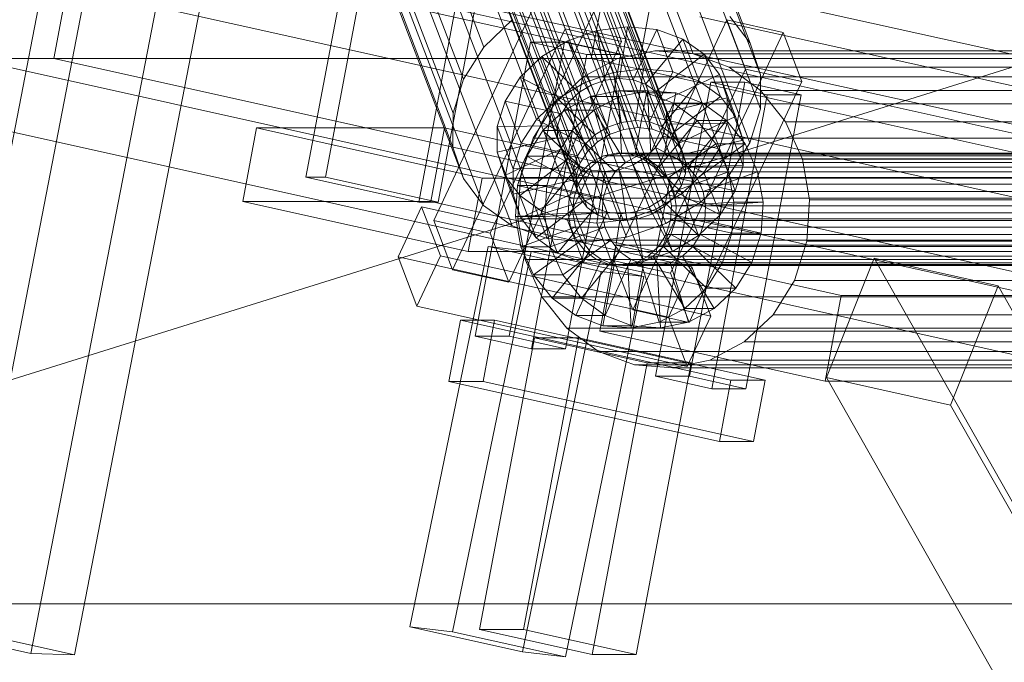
# Model space of a CAD drawing. Header units: millimetres. Extents: x -4738 to 65662, y -68080 to 6847.
# Tile 816 of 1056: x 18884 to 19042, y 2369 to 2472. Entities that reach past the tile are written whole.
import ezdxf

# ---------------------------------------------------------------- set-up
doc = ezdxf.new("R2010")
doc.units = ezdxf.units.MM
doc.layers.add('COTAS_P', color=1, linetype='Continuous', lineweight=0)
doc.layers.add('lateral_C10', color=7, linetype='Continuous', lineweight=0)
doc.dimstyles.new('R19_100', dxfattribs={"dimtxt": 250, "dimasz": 150, "dimexe": 150, "dimexo": 80, "dimgap": 100, "dimtad": 1, "dimtih": 1, "dimtoh": 1, "dimdsep": 46, "dimcen": 0.09, "dimadec": 0, "dimazin": 0, "dimtfac": 1, "dimtdec": 4, "dimtofl": 0, "dimtmove": 0, "dimatfit": 3, "dimfxl": 1, "dimtolj": 1, "dimtzin": 0, "dimarcsym": 0})

# ---------------------------------------------------------------- blocks, each defined once
blk = doc.blocks.new('DIM_R30_4')
at = {"layer": 'COTAS_P'}
for p, q in [((15248.37, 1279.09), (24311.82, 4109.09)), ((24311.82, 4109.09), (24155.23, 4107.34)), ((24311.82, 4109.09), (24182.05, 4021.43)), ((24580.07, 3250), (24311.82, 4109.09)), ((15248.37, 1279.09), (15378.14, 1366.76)), ((15248.37, 1279.09), (15404.97, 1280.85)), ((15516.62, 420), (15248.37, 1279.09))]:
    blk.add_line(p, q, dxfattribs=at)
blk.add_text('9495 P', height=250, rotation=17.3406, dxfattribs=at).set_placement((19750.29, 2789.55))

msp = doc.modelspace()

# ---------------------------------------------------------------- linework, layer by layer
at = {"layer": 'lateral_C10'}
for p, q in [((18355.713, 2606.401), (18991.941, 2466.078)), ((18406.51, 2606.401), (19042.738, 2466.078)), ((18978.663, 2453.194), (18922.539, 2599.904)), ((18980.881, 2453.968), (18924.756, 2600.678)), ((18983.175, 2454.254), (18927.051, 2600.964)), ((18985.39, 2454.033), (18929.266, 2600.743)), ((18987.375, 2453.32), (18931.25, 2600.03)), ((18976.673, 2451.985), (18920.549, 2598.695)), ((18988.993, 2452.163), (18932.869, 2598.874)), ((18975.047, 2450.423), (18918.923, 2597.134)), ((18990.136, 2450.642), (18934.011, 2597.352)), ((18917.771, 2595.326), (18973.895, 2448.616)), ((18990.724, 2448.86), (18934.6, 2595.57)), ((18958.493, 2467.123), (18910.11, 2593.597)), ((18973.296, 2446.685), (18917.172, 2593.396)), ((18990.719, 2446.938), (18934.595, 2593.648)), ((19001.077, 2467.74), (18952.694, 2594.215)), ((18990.12, 2445.007), (18933.996, 2591.717)), ((18973.291, 2444.763), (18917.166, 2591.474)), ((18906.859, 2588.496), (18955.242, 2462.021)), ((18973.879, 2442.981), (18917.755, 2589.691)), ((18988.968, 2443.199), (18932.844, 2589.91)), ((19002.738, 2462.71), (18954.355, 2589.184)), ((18975.022, 2441.459), (18918.897, 2588.17)), ((18976.64, 2440.303), (18920.516, 2587.013)), ((18985.352, 2440.429), (18929.228, 2587.14)), ((18987.342, 2441.638), (18931.217, 2588.348)), ((18978.625, 2439.59), (18922.501, 2586.3)), ((18980.84, 2439.369), (18924.715, 2586.079)), ((18983.134, 2439.655), (18927.01, 2586.366)), ((19002.723, 2457.286), (18954.34, 2583.76)), ((18953.551, 2456.573), (18905.168, 2583.047)), ((18953.536, 2451.149), (18905.153, 2577.623)), ((19001.032, 2451.837), (18952.649, 2578.312)), ((18389.028, 2573.589), (19074.403, 2421.226)), ((19187.72, 2421.226), (18502.345, 2573.589)), ((18906.448, 2572.699), (18867.934, 2374.199)), ((18997.781, 2446.736), (18949.398, 2573.21)), ((18874.92, 2373.949), (18913.434, 2572.45)), ((18955.197, 2446.118), (18906.814, 2572.593)), ((18514.52, 2569.579), (18983.461, 2465.331)), ((18885.97, 2370.189), (18924.484, 2568.69)), ((18892.956, 2369.939), (18931.47, 2568.44)), ((18958.422, 2441.825), (18910.039, 2568.299)), ((18993.191, 2442.329), (18944.808, 2568.803)), ((18962.99, 2438.561), (18914.607, 2565.035)), ((18987.576, 2438.917), (18939.193, 2565.392)), ((19072.558, 2411.429), (18387.183, 2563.792)), ((18500.5, 2563.792), (19185.875, 2411.429)), ((18968.59, 2436.548), (18920.207, 2563.023)), ((18974.841, 2435.925), (18926.458, 2562.399)), ((18981.317, 2436.733), (18932.934, 2563.207)), ((18946.626, 2534.504), (18930.017, 2446.331)), ((18933.143, 2446.331), (18949.752, 2534.504)), ((18991.941, 2466.078), (18966.137, 2533.531)), ((18948.053, 2442.321), (18964.662, 2530.494)), ((18967.788, 2530.494), (18951.179, 2442.321)), ((18901.123, 2526.072), (18889.681, 2465.331)), ((18975.646, 2465.331), (18987.088, 2526.072)), ((18989.92, 2499.62), (18983.461, 2465.331)), ((18968.497, 2477.908), (18950.457, 2439.393)), ((18971.508, 2470.039), (18968.497, 2477.908)), ((18959.471, 2437.388), (18977.511, 2475.903)), ((18977.511, 2475.903), (18980.522, 2468.034)), ((19398.983, 2382.425), (18993.04, 2471.958)), ((19001.077, 2467.74), (18997.852, 2472.034)), ((18963.082, 2471.53), (18958.493, 2467.123)), ((18976.618, 2469.788), (18981.462, 2470.393)), ((18997.342, 2471.493), (18979.301, 2432.978)), ((18981.462, 2470.393), (18980.165, 2462.123)), ((18984.043, 2463.647), (18981.462, 2470.393)), ((18981.462, 2470.393), (18986.138, 2469.926)), ((19000.352, 2463.623), (18997.342, 2471.493)), ((18997.342, 2471.493), (19006.356, 2469.488)), ((18953.467, 2431.523), (18971.508, 2470.039)), ((18980.522, 2468.034), (18971.508, 2470.039)), ((18971.936, 2468.154), (18976.618, 2469.788)), ((18976.618, 2469.788), (18977.87, 2461.837)), ((18979.199, 2463.043), (18976.618, 2469.788)), ((18986.138, 2469.926), (18982.38, 2461.902)), ((18988.719, 2463.181), (18986.138, 2469.926)), ((18986.138, 2469.926), (18990.327, 2468.421)), ((18988.315, 2430.973), (19006.356, 2469.488)), ((19006.356, 2469.488), (19009.366, 2461.619)), ((18958.493, 2467.123), (18955.242, 2462.021)), ((18965.917, 2467.936), (18957.059, 2420.911)), ((18980.522, 2468.034), (18962.481, 2429.519)), ((18962.53, 2420.911), (18971.388, 2467.936)), ((18971.388, 2467.936), (18965.917, 2467.936)), ((18965.917, 2467.936), (18974.935, 2465.932)), ((18967.736, 2465.602), (18971.936, 2468.154)), ((18980.406, 2465.932), (18971.388, 2467.936)), ((18971.936, 2468.154), (18975.653, 2461.063)), ((18974.517, 2461.409), (18971.936, 2468.154)), ((18990.327, 2468.421), (18984.364, 2461.189)), ((18992.908, 2461.676), (18990.327, 2468.421)), ((18990.327, 2468.421), (18993.745, 2465.979)), ((19002.738, 2462.71), (19001.077, 2467.74)), ((18964.303, 2462.306), (18967.736, 2465.602)), ((18966.078, 2418.906), (18974.935, 2465.932)), ((18967.736, 2465.602), (18973.663, 2459.854)), ((18970.316, 2458.857), (18967.736, 2465.602)), ((18980.406, 2465.932), (18971.548, 2418.906)), ((18974.935, 2465.932), (18980.406, 2465.932)), ((18979.86, 2465.29), (18985.853, 2466.548)), ((18985.853, 2466.548), (18991.941, 2466.078)), ((19087.447, 2466.548), (18985.853, 2466.548)), ((18993.745, 2465.979), (18985.983, 2460.033)), ((19042.738, 2466.078), (18991.941, 2466.078)), ((18991.941, 2466.078), (19397.884, 2376.545)), ((18991.941, 2466.078), (18997.71, 2463.912)), ((19093.536, 2466.078), (18991.941, 2466.078)), ((18996.325, 2459.234), (18993.745, 2465.979)), ((18993.745, 2465.979), (18996.157, 2462.768)), ((18983.461, 2465.331), (18881.866, 2465.331)), ((19070.043, 2425.235), (18889.681, 2465.331)), ((18889.681, 2465.331), (18975.646, 2465.331)), ((18974.371, 2462.39), (18979.86, 2465.29)), ((18975.646, 2465.331), (19156.008, 2425.235)), ((19081.455, 2465.29), (18979.86, 2465.29)), ((18979.199, 2463.043), (18974.517, 2461.409)), ((18984.043, 2463.647), (18979.199, 2463.043)), ((18980.451, 2455.092), (18979.199, 2463.043)), ((18982.312, 2425.108), (19000.352, 2463.623)), ((18982.745, 2455.378), (18984.043, 2463.647)), ((18988.719, 2463.181), (18984.043, 2463.647)), ((18984.96, 2455.157), (18988.719, 2463.181)), ((18996.157, 2462.768), (18987.125, 2458.511)), ((18992.908, 2461.676), (18988.719, 2463.181)), ((18998.737, 2456.022), (18996.157, 2462.768)), ((18996.157, 2462.768), (18997.399, 2459.005)), ((18997.71, 2463.912), (19002.766, 2460.198)), ((19099.304, 2463.912), (18997.71, 2463.912)), ((19009.366, 2461.619), (19000.352, 2463.623)), ((19002.723, 2457.286), (19002.738, 2462.71)), ((18955.242, 2462.021), (18953.551, 2456.573)), ((18961.871, 2458.49), (18964.303, 2462.306)), ((18964.303, 2462.306), (18972.036, 2458.293)), ((18966.883, 2455.561), (18964.303, 2462.306)), ((18969.76, 2458.045), (18974.371, 2462.39)), ((18974.517, 2461.409), (18970.316, 2458.857)), ((18975.653, 2461.063), (18973.663, 2459.854)), ((19075.966, 2462.39), (18974.371, 2462.39)), ((18978.233, 2454.318), (18974.517, 2461.409)), ((18977.87, 2461.837), (18975.653, 2461.063)), ((18975.653, 2461.063), (18978.233, 2454.318)), ((18980.165, 2462.123), (18977.87, 2461.837)), ((18977.87, 2461.837), (18980.451, 2455.092)), ((18980.165, 2462.123), (18982.745, 2455.378)), ((18982.38, 2461.902), (18980.165, 2462.123)), ((18982.38, 2461.902), (18984.96, 2455.157)), ((18984.364, 2461.189), (18982.38, 2461.902)), ((18984.364, 2461.189), (18986.945, 2454.444)), ((18985.983, 2460.033), (18984.364, 2461.189)), ((18994.775, 2461.521), (18985.917, 2414.495)), ((18986.945, 2454.444), (18992.908, 2461.676)), ((19009.366, 2461.619), (18991.325, 2423.103)), ((18991.388, 2414.495), (19000.246, 2461.521)), ((18996.325, 2459.234), (18992.908, 2461.676)), ((19000.246, 2461.521), (18994.775, 2461.521)), ((18994.775, 2461.521), (19003.793, 2459.516)), ((19009.264, 2459.516), (19000.246, 2461.521)), ((18973.663, 2459.854), (18972.036, 2458.293)), ((18973.663, 2459.854), (18976.243, 2453.109)), ((18975.471, 2459.218), (18979.954, 2460.159)), ((18979.954, 2460.159), (18980.505, 2450.177)), ((18984.643, 2460.159), (18979.954, 2460.159)), ((18979.954, 2460.159), (18984.508, 2459.807)), ((18984.643, 2460.159), (18980.16, 2459.218)), ((18984.508, 2459.807), (18982.663, 2450.01)), ((18989.197, 2459.807), (18984.508, 2459.807)), ((18984.508, 2459.807), (18988.823, 2458.187)), ((18985.194, 2450.177), (18984.643, 2460.159)), ((18989.197, 2459.807), (18984.643, 2460.159)), ((18985.983, 2460.033), (18988.563, 2453.287)), ((18987.125, 2458.511), (18985.983, 2460.033)), ((18987.352, 2450.01), (18989.197, 2459.807)), ((18993.512, 2458.187), (18989.197, 2459.807)), ((18994.935, 2412.491), (19003.793, 2459.516)), ((19009.264, 2459.516), (19000.406, 2412.491)), ((19002.766, 2460.198), (19006.765, 2455.188)), ((19104.361, 2460.198), (19002.766, 2460.198)), ((19003.793, 2459.516), (19009.264, 2459.516)), ((18960.606, 2454.414), (18961.871, 2458.49)), ((18970.885, 2456.485), (18961.871, 2458.49)), ((18961.871, 2458.49), (18964.451, 2451.745)), ((18966.341, 2452.552), (18969.76, 2458.045)), ((18970.316, 2458.857), (18966.883, 2455.561)), ((19071.355, 2458.045), (18969.76, 2458.045)), ((18976.243, 2453.109), (18970.316, 2458.857)), ((18972.036, 2458.293), (18970.885, 2456.485)), ((18971.365, 2457.049), (18975.471, 2459.218)), ((18972.036, 2458.293), (18974.617, 2451.547)), ((18975.471, 2459.218), (18978.382, 2449.731)), ((18980.16, 2459.218), (18975.471, 2459.218)), ((18980.16, 2459.218), (18976.054, 2457.049)), ((18983.071, 2449.731), (18980.16, 2459.218)), ((18988.823, 2458.187), (18984.707, 2449.243)), ((18987.125, 2458.511), (18989.706, 2451.766)), ((18987.714, 2456.729), (18987.125, 2458.511)), ((18997.399, 2459.005), (18987.714, 2456.729)), ((18988.563, 2453.287), (18996.325, 2459.234)), ((18993.512, 2458.187), (18988.823, 2458.187)), ((18988.823, 2458.187), (18992.605, 2455.409)), ((18989.396, 2449.243), (18993.512, 2458.187)), ((18997.294, 2455.409), (18993.512, 2458.187)), ((18998.737, 2456.022), (18996.325, 2459.234)), ((18997.399, 2459.005), (18997.388, 2454.947)), ((18999.98, 2452.26), (18997.399, 2459.005)), ((18953.551, 2456.573), (18953.536, 2451.149)), ((18967.916, 2453.799), (18971.365, 2457.049)), ((18970.885, 2456.485), (18970.285, 2454.555)), ((18973.465, 2449.74), (18970.885, 2456.485)), ((18971.365, 2457.049), (18976.437, 2448.704)), ((18976.054, 2457.049), (18971.365, 2457.049)), ((18976.054, 2457.049), (18972.605, 2453.799)), ((18981.126, 2448.704), (18976.054, 2457.049)), ((18987.709, 2454.807), (18987.714, 2456.729)), ((18987.714, 2456.729), (18990.294, 2449.984)), ((19001.032, 2451.837), (19002.723, 2457.286)), ((18960.606, 2454.414), (18970.285, 2454.555)), ((18966.883, 2455.561), (18964.451, 2451.745)), ((18974.617, 2451.547), (18966.883, 2455.561)), ((18970.285, 2454.555), (18970.28, 2452.633)), ((18970.285, 2454.555), (18972.866, 2447.809)), ((18978.233, 2454.318), (18980.451, 2455.092)), ((18980.451, 2455.092), (18982.745, 2455.378)), ((18982.745, 2455.378), (18984.96, 2455.157)), ((18984.96, 2455.157), (18986.945, 2454.444)), ((18992.605, 2455.409), (18986.498, 2447.927)), ((18987.11, 2452.877), (18987.709, 2454.807)), ((18997.388, 2454.947), (18987.709, 2454.807)), ((18987.709, 2454.807), (18990.289, 2448.062)), ((18989.706, 2451.766), (18998.737, 2456.022)), ((18991.187, 2447.927), (18997.294, 2455.409)), ((18997.294, 2455.409), (18992.605, 2455.409)), ((18992.605, 2455.409), (18995.597, 2451.662)), ((18997.388, 2454.947), (18996.123, 2450.872)), ((19000.286, 2451.662), (18997.294, 2455.409)), ((18999.968, 2448.202), (18997.388, 2454.947)), ((18999.98, 2452.26), (18998.737, 2456.022)), ((19006.765, 2455.188), (19009.434, 2449.225)), ((19108.36, 2455.188), (19006.765, 2455.188)), ((18922.106, 2454.214), (18919.892, 2442.458)), ((18952.194, 2454.214), (18922.106, 2454.214)), ((18922.106, 2454.214), (18958.179, 2446.195)), ((18949.979, 2442.458), (18952.194, 2454.214)), ((18988.266, 2446.195), (18952.194, 2454.214)), ((18960.595, 2450.357), (18960.606, 2454.414)), ((18963.186, 2447.669), (18960.606, 2454.414)), ((18965.359, 2449.69), (18967.916, 2453.799)), ((18967.916, 2453.799), (18974.803, 2447.164)), ((18972.605, 2453.799), (18967.916, 2453.799)), ((18972.605, 2453.799), (18970.048, 2449.69)), ((18979.492, 2447.164), (18972.605, 2453.799)), ((18974.617, 2451.547), (18976.243, 2453.109)), ((18976.243, 2453.109), (18978.233, 2454.318)), ((18978.663, 2453.194), (18976.673, 2451.985)), ((18980.881, 2453.968), (18978.663, 2453.194)), ((18983.175, 2454.254), (18980.881, 2453.968)), ((18985.39, 2454.033), (18983.175, 2454.254)), ((18987.375, 2453.32), (18985.39, 2454.033)), ((18986.945, 2454.444), (18988.563, 2453.287)), ((18988.993, 2452.163), (18987.375, 2453.32)), ((18988.563, 2453.287), (18989.706, 2451.766)), ((18960.595, 2450.357), (18970.28, 2452.633)), ((18964.451, 2451.745), (18963.186, 2447.669)), ((18964.348, 2446.285), (18966.341, 2452.552)), ((18964.451, 2451.745), (18973.465, 2449.74)), ((19067.936, 2452.552), (18966.341, 2452.552)), ((18970.28, 2452.633), (18970.869, 2450.85)), ((18970.28, 2452.633), (18972.861, 2445.887)), ((18973.465, 2449.74), (18974.617, 2451.547)), ((18976.673, 2451.985), (18975.047, 2450.423)), ((18985.958, 2451.069), (18987.11, 2452.877)), ((18996.123, 2450.872), (18987.11, 2452.877)), ((18987.11, 2452.877), (18989.69, 2446.131)), ((18995.597, 2451.662), (18987.915, 2446.152)), ((18990.136, 2450.642), (18988.993, 2452.163)), ((18989.706, 2451.766), (18990.294, 2449.984)), ((18990.294, 2449.984), (18999.98, 2452.26)), ((18992.604, 2446.152), (19000.286, 2451.662)), ((19000.286, 2451.662), (18995.597, 2451.662)), ((18995.597, 2451.662), (18997.594, 2447.202)), ((18997.781, 2446.736), (19001.032, 2451.837)), ((18999.968, 2448.202), (18999.98, 2452.26)), ((19002.283, 2447.202), (19000.286, 2451.662)), ((18953.536, 2451.149), (18955.197, 2446.118)), ((18961.837, 2446.594), (18960.595, 2450.357)), ((18963.175, 2443.611), (18960.595, 2450.357)), ((18961.837, 2446.594), (18970.869, 2450.85)), ((18970.869, 2450.85), (18972.011, 2449.329)), ((18970.869, 2450.85), (18973.449, 2444.105)), ((18975.047, 2450.423), (18973.895, 2448.616)), ((18977.6, 2449.731), (18979.724, 2450.177)), ((18980.505, 2450.177), (18978.382, 2449.731)), ((18979.724, 2450.177), (18981.881, 2450.01)), ((19095.386, 2450.177), (18979.724, 2450.177)), ((18980.505, 2450.177), (18985.194, 2450.177)), ((18982.663, 2450.01), (18980.505, 2450.177)), ((18981.881, 2450.01), (18983.925, 2449.243)), ((19097.543, 2450.01), (18981.881, 2450.01)), ((18982.663, 2450.01), (18987.352, 2450.01)), ((18984.707, 2449.243), (18982.663, 2450.01)), ((18983.071, 2449.731), (18985.194, 2450.177)), ((18984.331, 2449.507), (18985.958, 2451.069)), ((18985.194, 2450.177), (18987.352, 2450.01)), ((18993.692, 2447.056), (18985.958, 2451.069)), ((18985.958, 2451.069), (18988.538, 2444.324)), ((18987.352, 2450.01), (18989.396, 2449.243)), ((18990.724, 2448.86), (18990.136, 2450.642)), ((18990.294, 2449.984), (18990.289, 2448.062)), ((18996.123, 2450.872), (18993.692, 2447.056)), ((18998.704, 2444.126), (18996.123, 2450.872)), ((18963.867, 2445.002), (18965.359, 2449.69)), ((18964.249, 2443.382), (18972.011, 2449.329)), ((18965.359, 2449.69), (18973.592, 2445.218)), ((18970.048, 2449.69), (18965.359, 2449.69)), ((18970.048, 2449.69), (18968.556, 2445.002)), ((18978.281, 2445.218), (18970.048, 2449.69)), ((18972.011, 2449.329), (18973.63, 2448.172)), ((18972.011, 2449.329), (18974.592, 2442.584)), ((18972.866, 2447.809), (18973.465, 2449.74)), ((18973.895, 2448.616), (18973.296, 2446.685)), ((18974.022, 2447.164), (18975.655, 2448.704)), ((18976.437, 2448.704), (18974.803, 2447.164)), ((18975.655, 2448.704), (18977.6, 2449.731)), ((19091.317, 2448.704), (18975.655, 2448.704)), ((18978.382, 2449.731), (18976.437, 2448.704)), ((18976.437, 2448.704), (18981.126, 2448.704)), ((19093.262, 2449.731), (18977.6, 2449.731)), ((18978.382, 2449.731), (18983.071, 2449.731)), ((18979.492, 2447.164), (18981.126, 2448.704)), ((18980.124, 2447.525), (18982.342, 2448.299)), ((18981.126, 2448.704), (18983.071, 2449.731)), ((18982.342, 2448.299), (18984.331, 2449.507)), ((18986.058, 2441.207), (18982.342, 2448.299)), ((18982.342, 2448.299), (18984.922, 2441.553)), ((18983.925, 2449.243), (18985.717, 2447.927)), ((19099.587, 2449.243), (18983.925, 2449.243)), ((18990.258, 2443.759), (18984.331, 2449.507)), ((18984.331, 2449.507), (18986.912, 2442.762)), ((18984.707, 2449.243), (18989.396, 2449.243)), ((18986.498, 2447.927), (18984.707, 2449.243)), ((18989.396, 2449.243), (18991.187, 2447.927)), ((18990.719, 2446.938), (18990.724, 2448.86)), ((19009.434, 2449.225), (19010.592, 2442.715)), ((19111.029, 2449.225), (19009.434, 2449.225)), ((18963.186, 2447.669), (18963.175, 2443.611)), ((18972.866, 2447.809), (18963.186, 2447.669)), ((18967.667, 2440.941), (18973.63, 2448.172)), ((18971.856, 2439.435), (18975.614, 2447.459)), ((18972.81, 2445.218), (18974.022, 2447.164)), ((18972.861, 2445.887), (18972.866, 2447.809)), ((18973.296, 2446.685), (18973.291, 2444.763)), ((18974.803, 2447.164), (18973.592, 2445.218)), ((18973.63, 2448.172), (18975.614, 2447.459)), ((18973.63, 2448.172), (18976.21, 2441.427)), ((19089.683, 2447.164), (18974.022, 2447.164)), ((18974.803, 2447.164), (18979.492, 2447.164)), ((18975.614, 2447.459), (18977.829, 2447.238)), ((18975.614, 2447.459), (18978.195, 2440.714)), ((18976.532, 2438.969), (18977.829, 2447.238)), ((18977.829, 2447.238), (18980.124, 2447.525)), ((18977.829, 2447.238), (18980.41, 2440.493)), ((18978.281, 2445.218), (18979.492, 2447.164)), ((18981.376, 2439.573), (18980.124, 2447.525)), ((18980.124, 2447.525), (18982.704, 2440.779)), ((18985.717, 2447.927), (18987.134, 2446.152)), ((19101.378, 2447.927), (18985.717, 2447.927)), ((18986.498, 2447.927), (18991.187, 2447.927)), ((18987.915, 2446.152), (18986.498, 2447.927)), ((18997.594, 2447.202), (18988.861, 2444.039)), ((18990.289, 2448.062), (18989.69, 2446.131)), ((18990.12, 2445.007), (18990.719, 2446.938)), ((18993.692, 2447.056), (18990.258, 2443.759)), ((18990.289, 2448.062), (18999.968, 2448.202)), ((18991.187, 2447.927), (18992.604, 2446.152)), ((18993.191, 2442.329), (18997.781, 2446.736)), ((18993.55, 2444.039), (19002.283, 2447.202)), ((18996.272, 2440.31), (18993.692, 2447.056)), ((19002.283, 2447.202), (18997.594, 2447.202)), ((18997.594, 2447.202), (18998.46, 2442.332)), ((18998.704, 2444.126), (18999.968, 2448.202)), ((19003.149, 2442.332), (19002.283, 2447.202)), ((18948.053, 2442.321), (18930.017, 2446.331)), ((18930.017, 2446.331), (18933.143, 2446.331)), ((18933.143, 2446.331), (18951.179, 2442.321)), ((18955.197, 2446.118), (18958.422, 2441.825)), ((18955.964, 2434.438), (18958.179, 2446.195)), ((18958.179, 2446.195), (18988.266, 2446.195)), ((18964.249, 2443.382), (18961.837, 2446.594)), ((18964.418, 2439.849), (18961.837, 2446.594)), ((18972.861, 2445.887), (18963.175, 2443.611)), ((18963.915, 2439.671), (18964.348, 2446.285)), ((18964.348, 2446.285), (19065.942, 2446.285)), ((18972.104, 2442.998), (18972.81, 2445.218)), ((19088.472, 2445.218), (18972.81, 2445.218)), ((18973.449, 2444.105), (18972.861, 2445.887)), ((18973.592, 2445.218), (18972.885, 2442.998)), ((18973.592, 2445.218), (18978.281, 2445.218)), ((18977.574, 2442.998), (18978.281, 2445.218)), ((18988.266, 2446.195), (18986.052, 2434.438)), ((18987.134, 2446.152), (18988.08, 2444.039)), ((19102.795, 2446.152), (18987.134, 2446.152)), ((18987.915, 2446.152), (18992.604, 2446.152)), ((18988.861, 2444.039), (18987.915, 2446.152)), ((18989.69, 2446.131), (18988.538, 2444.324)), ((18989.69, 2446.131), (18998.704, 2444.126)), ((18992.604, 2446.152), (18993.55, 2444.039)), ((18963.175, 2443.611), (18964.418, 2439.849)), ((18963.544, 2440.055), (18963.867, 2445.002)), ((18972.885, 2442.998), (18963.867, 2445.002)), ((18963.867, 2445.002), (18968.556, 2445.002)), ((18973.449, 2444.105), (18964.418, 2439.849)), ((18968.556, 2445.002), (18968.233, 2440.055)), ((18968.556, 2445.002), (18977.574, 2442.998)), ((18973.291, 2444.763), (18973.879, 2442.981)), ((18974.592, 2442.584), (18973.449, 2444.105)), ((18990.258, 2443.759), (18986.058, 2441.207)), ((18988.538, 2444.324), (18986.912, 2442.762)), ((18988.08, 2444.039), (18988.49, 2441.732)), ((19103.741, 2444.039), (18988.08, 2444.039)), ((18988.538, 2444.324), (18996.272, 2440.31)), ((18988.861, 2444.039), (18993.55, 2444.039)), ((18989.271, 2441.732), (18988.861, 2444.039)), ((18988.968, 2443.199), (18990.12, 2445.007)), ((18992.839, 2437.014), (18990.258, 2443.759)), ((18993.55, 2444.039), (18993.96, 2441.732)), ((18996.272, 2440.31), (18998.704, 2444.126)), ((18955.964, 2434.438), (18919.892, 2442.458)), ((18919.892, 2442.458), (18949.979, 2442.458)), ((18951.179, 2442.321), (18948.053, 2442.321)), ((18949.979, 2442.458), (18986.052, 2434.438)), ((18967.667, 2440.941), (18964.249, 2443.382)), ((18966.83, 2436.637), (18964.249, 2443.382)), ((18974.592, 2442.584), (18966.83, 2436.637)), ((18971.951, 2440.654), (18972.104, 2442.998)), ((18972.104, 2442.998), (19087.766, 2442.998)), ((18972.885, 2442.998), (18972.732, 2440.654)), ((18977.574, 2442.998), (18972.885, 2442.998)), ((18973.879, 2442.981), (18975.022, 2441.459)), ((18976.21, 2441.427), (18974.592, 2442.584)), ((18977.421, 2440.654), (18977.574, 2442.998)), ((18986.912, 2442.762), (18984.922, 2441.553)), ((18986.912, 2442.762), (18992.839, 2437.014)), ((18987.342, 2441.638), (18988.968, 2443.199)), ((18987.576, 2438.917), (18993.191, 2442.329)), ((18998.46, 2442.332), (18989.271, 2441.732)), ((18993.96, 2441.732), (19003.149, 2442.332)), ((18998.46, 2442.332), (18998.136, 2437.384)), ((19003.149, 2442.332), (18998.46, 2442.332)), ((19002.825, 2437.384), (19003.149, 2442.332)), ((19010.592, 2442.715), (19010.16, 2436.101)), ((19112.187, 2442.715), (19010.592, 2442.715)), ((18948.504, 2441.599), (18944.746, 2433.575)), ((18951.515, 2433.73), (18948.504, 2441.599)), ((18948.504, 2441.599), (18991.771, 2431.976)), ((18958.422, 2441.825), (18962.99, 2438.561)), ((18963.544, 2440.055), (18972.732, 2440.654)), ((18971.856, 2439.435), (18967.667, 2440.941)), ((18970.247, 2434.195), (18967.667, 2440.941)), ((18977.421, 2440.654), (18968.233, 2440.055)), ((18976.21, 2441.427), (18970.247, 2434.195)), ((18972.361, 2438.347), (18971.951, 2440.654)), ((19087.612, 2440.654), (18971.951, 2440.654)), ((18972.732, 2440.654), (18973.142, 2438.347)), ((18972.732, 2440.654), (18977.421, 2440.654)), ((18978.195, 2440.714), (18974.436, 2432.69)), ((18975.022, 2441.459), (18976.64, 2440.303)), ((18978.195, 2440.714), (18976.21, 2441.427)), ((18977.831, 2438.347), (18977.421, 2440.654)), ((18980.41, 2440.493), (18978.195, 2440.714)), ((18980.41, 2440.493), (18979.112, 2432.224)), ((18982.704, 2440.779), (18980.41, 2440.493)), ((18986.058, 2441.207), (18981.376, 2439.573)), ((18984.922, 2441.553), (18982.704, 2440.779)), ((18982.704, 2440.779), (18983.956, 2432.828)), ((18983.134, 2439.655), (18985.352, 2440.429)), ((18984.922, 2441.553), (18988.638, 2434.462)), ((18985.352, 2440.429), (18987.342, 2441.638)), ((18988.638, 2434.462), (18986.058, 2441.207)), ((18988.49, 2441.732), (18988.336, 2439.389)), ((19104.151, 2441.732), (18988.49, 2441.732)), ((18989.118, 2439.389), (18989.271, 2441.732)), ((18989.271, 2441.732), (18993.96, 2441.732)), ((18993.96, 2441.732), (18993.807, 2439.389)), ((18959.471, 2437.388), (18950.457, 2439.393)), ((18950.457, 2439.393), (18953.467, 2431.523)), ((18964.41, 2435.185), (18963.544, 2440.055)), ((18968.233, 2440.055), (18963.544, 2440.055)), ((18965.073, 2433.161), (18963.915, 2439.671)), ((19065.51, 2439.671), (18963.915, 2439.671)), ((18964.418, 2439.849), (18966.83, 2436.637)), ((18968.233, 2440.055), (18969.099, 2435.185)), ((18976.532, 2438.969), (18971.856, 2439.435)), ((18974.436, 2432.69), (18971.856, 2439.435)), ((18981.376, 2439.573), (18976.532, 2438.969)), ((18979.112, 2432.224), (18976.532, 2438.969)), ((18976.64, 2440.303), (18978.625, 2439.59)), ((18978.625, 2439.59), (18980.84, 2439.369)), ((18980.84, 2439.369), (18983.134, 2439.655)), ((18981.317, 2436.733), (18987.576, 2438.917)), ((18983.956, 2432.828), (18981.376, 2439.573)), ((18988.336, 2439.389), (18987.63, 2437.168)), ((19103.998, 2439.389), (18988.336, 2439.389)), ((18988.412, 2437.168), (18989.118, 2439.389)), ((18998.136, 2437.384), (18989.118, 2439.389)), ((18989.118, 2439.389), (18993.807, 2439.389)), ((18992.839, 2437.014), (18996.272, 2440.31)), ((18993.807, 2439.389), (18993.101, 2437.168)), ((18993.807, 2439.389), (19002.825, 2437.384)), ((18962.481, 2429.519), (18959.471, 2437.388)), ((18962.99, 2438.561), (18968.59, 2436.548)), ((18964.41, 2435.185), (18973.142, 2438.347)), ((18977.831, 2438.347), (18969.099, 2435.185)), ((18973.307, 2436.234), (18972.361, 2438.347)), ((19088.023, 2438.347), (18972.361, 2438.347)), ((18973.142, 2438.347), (18974.088, 2436.234)), ((18973.142, 2438.347), (18977.831, 2438.347)), ((18978.777, 2436.234), (18977.831, 2438.347)), ((18998.136, 2437.384), (18996.645, 2432.696)), ((19002.825, 2437.384), (18998.136, 2437.384)), ((19001.334, 2432.696), (19002.825, 2437.384)), ((18966.407, 2430.724), (18974.088, 2436.234)), ((18966.83, 2436.637), (18970.247, 2434.195)), ((18968.59, 2436.548), (18974.841, 2435.925)), ((18978.777, 2436.234), (18971.096, 2430.724)), ((18974.724, 2434.459), (18973.307, 2436.234)), ((19088.968, 2436.234), (18973.307, 2436.234)), ((18974.088, 2436.234), (18975.505, 2434.459)), ((18974.088, 2436.234), (18978.777, 2436.234)), ((18974.841, 2435.925), (18981.317, 2436.733)), ((18980.194, 2434.459), (18978.777, 2436.234)), ((18987.63, 2437.168), (18986.419, 2435.222)), ((18987.2, 2435.222), (18988.412, 2437.168)), ((19103.292, 2437.168), (18987.63, 2437.168)), ((18996.645, 2432.696), (18988.412, 2437.168)), ((18988.412, 2437.168), (18993.101, 2437.168)), ((18988.638, 2434.462), (18992.839, 2437.014)), ((18993.101, 2437.168), (18991.889, 2435.222)), ((18993.101, 2437.168), (19001.334, 2432.696)), ((19010.16, 2436.101), (19008.166, 2429.834)), ((19111.754, 2436.101), (19010.16, 2436.101)), ((18959.188, 2435.265), (18946.607, 2374.437)), ((18953.48, 2373.624), (18966.061, 2434.451)), ((18986.052, 2434.438), (18955.964, 2434.438)), ((18959.188, 2435.265), (18977.224, 2431.255)), ((18966.061, 2434.451), (18959.188, 2435.265)), ((18966.407, 2430.724), (18964.41, 2435.185)), ((18969.099, 2435.185), (18964.41, 2435.185)), ((18984.097, 2430.441), (18966.061, 2434.451)), ((18969.099, 2435.185), (18971.096, 2430.724)), ((18969.398, 2426.977), (18975.505, 2434.459)), ((18970.247, 2434.195), (18974.436, 2432.69)), ((18980.194, 2434.459), (18974.087, 2426.977)), ((18976.515, 2433.143), (18974.724, 2434.459)), ((19090.385, 2434.459), (18974.724, 2434.459)), ((18975.505, 2434.459), (18977.297, 2433.143)), ((18975.505, 2434.459), (18980.194, 2434.459)), ((18979.589, 2435.441), (18977.006, 2421.725)), ((19114.398, 2435.441), (18979.589, 2435.441)), ((18979.589, 2435.441), (19015.661, 2427.422)), ((18981.986, 2433.143), (18980.194, 2434.459)), ((18983.956, 2432.828), (18988.638, 2434.462)), ((18986.419, 2435.222), (18984.785, 2433.683)), ((18985.566, 2433.683), (18987.2, 2435.222)), ((19102.08, 2435.222), (18986.419, 2435.222)), ((18994.087, 2428.587), (18987.2, 2435.222)), ((18987.2, 2435.222), (18991.889, 2435.222)), ((18991.889, 2435.222), (18990.255, 2433.683)), ((18991.889, 2435.222), (18998.776, 2428.587)), ((18988.012, 2423.952), (18944.746, 2433.575)), ((18944.746, 2433.575), (18947.756, 2425.706)), ((18947.756, 2425.706), (18951.515, 2433.73)), ((18994.781, 2424.107), (18951.515, 2433.73)), ((18967.742, 2427.198), (18965.073, 2433.161)), ((19066.668, 2433.161), (18965.073, 2433.161)), ((18973.18, 2424.199), (18977.297, 2433.143)), ((18974.436, 2432.69), (18979.112, 2432.224)), ((18978.559, 2432.376), (18976.515, 2433.143)), ((19092.177, 2433.143), (18976.515, 2433.143)), ((18977.297, 2433.143), (18979.341, 2432.376)), ((18977.297, 2433.143), (18981.986, 2433.143)), ((18981.986, 2433.143), (18977.869, 2424.199)), ((18979.112, 2432.224), (18983.956, 2432.828)), ((18988.315, 2430.973), (18979.301, 2432.978)), ((18979.301, 2432.978), (18982.312, 2425.108)), ((18982.84, 2432.655), (18980.717, 2432.209)), ((18981.498, 2432.209), (18983.621, 2432.655)), ((18984.03, 2432.376), (18981.986, 2433.143)), ((18984.785, 2433.683), (18982.84, 2432.655)), ((19098.502, 2432.655), (18982.84, 2432.655)), ((18983.621, 2432.655), (18985.566, 2433.683)), ((18986.532, 2423.168), (18983.621, 2432.655)), ((18983.621, 2432.655), (18988.31, 2432.655)), ((19100.447, 2433.683), (18984.785, 2433.683)), ((18990.638, 2425.338), (18985.566, 2433.683)), ((18985.566, 2433.683), (18990.255, 2433.683)), ((18988.31, 2432.655), (18986.187, 2432.209)), ((18990.255, 2433.683), (18988.31, 2432.655)), ((18988.31, 2432.655), (18991.221, 2423.168)), ((18990.255, 2433.683), (18995.327, 2425.338)), ((18996.645, 2432.696), (18994.087, 2428.587)), ((19001.334, 2432.696), (18996.645, 2432.696)), ((18998.776, 2428.587), (19001.334, 2432.696)), ((19020.922, 2433.369), (19013.318, 2414.31)), ((19040.762, 2428.959), (19020.922, 2433.369)), ((19094.25, 2304.049), (19020.922, 2433.369)), ((18953.467, 2431.523), (18962.481, 2429.519)), ((18964.643, 2370.427), (18977.224, 2431.255)), ((18977.224, 2431.255), (18984.097, 2430.441)), ((18977.495, 2422.579), (18979.341, 2432.376)), ((18980.717, 2432.209), (18978.559, 2432.376)), ((19094.221, 2432.376), (18978.559, 2432.376)), ((18979.341, 2432.376), (18981.498, 2432.209)), ((18979.341, 2432.376), (18984.03, 2432.376)), ((19096.378, 2432.209), (18980.717, 2432.209)), ((18982.05, 2422.227), (18981.498, 2432.209)), ((18981.498, 2432.209), (18986.187, 2432.209)), ((18984.03, 2432.376), (18982.184, 2422.579)), ((18986.187, 2432.209), (18984.03, 2432.376)), ((18986.187, 2432.209), (18986.739, 2422.227)), ((18988.012, 2423.952), (18991.771, 2431.976)), ((18991.325, 2423.103), (18988.315, 2430.973)), ((18991.771, 2431.976), (18994.781, 2424.107)), ((18969.398, 2426.977), (18966.407, 2430.724)), ((18971.096, 2430.724), (18966.407, 2430.724)), ((18971.096, 2430.724), (18974.087, 2426.977)), ((18971.516, 2369.613), (18984.097, 2430.441)), ((19008.166, 2429.834), (19004.747, 2424.341)), ((19109.761, 2429.834), (19008.166, 2429.834)), ((18994.087, 2428.587), (18990.638, 2425.338)), ((18998.776, 2428.587), (18994.087, 2428.587)), ((18995.327, 2425.338), (18998.776, 2428.587)), ((19033.158, 2409.899), (19040.762, 2428.959)), ((19040.762, 2428.959), (19114.09, 2299.639)), ((18971.741, 2422.189), (18967.742, 2427.198)), ((19069.337, 2427.198), (18967.742, 2427.198)), ((18973.18, 2424.199), (18969.398, 2426.977)), ((18974.087, 2426.977), (18969.398, 2426.977)), ((18974.087, 2426.977), (18977.869, 2424.199)), ((19013.078, 2413.706), (19015.661, 2427.422)), ((19015.661, 2427.422), (19150.47, 2427.422)), ((18947.756, 2425.706), (18991.023, 2416.083)), ((18982.312, 2425.108), (18991.325, 2423.103)), ((18990.638, 2425.338), (18986.532, 2423.168)), ((18995.327, 2425.338), (18990.638, 2425.338)), ((18991.221, 2423.168), (18995.327, 2425.338)), ((18954.723, 2423.472), (18952.878, 2413.675)), ((18960.194, 2423.472), (18954.723, 2423.472)), ((18954.723, 2423.472), (18998.01, 2413.849)), ((18958.348, 2413.675), (18960.194, 2423.472)), ((19003.48, 2413.849), (18960.194, 2423.472)), ((18977.495, 2422.579), (18973.18, 2424.199)), ((18977.869, 2424.199), (18973.18, 2424.199)), ((18977.869, 2424.199), (18982.184, 2422.579)), ((18986.532, 2423.168), (18982.05, 2422.227)), ((18991.221, 2423.168), (18986.532, 2423.168)), ((18986.739, 2422.227), (18991.221, 2423.168)), ((18991.023, 2416.083), (18988.012, 2423.952)), ((18994.781, 2424.107), (18991.023, 2416.083)), ((19004.747, 2424.341), (19000.136, 2419.997)), ((19106.342, 2424.341), (19004.747, 2424.341)), ((18976.798, 2418.475), (18971.741, 2422.189)), ((19073.336, 2422.189), (18971.741, 2422.189)), ((19013.078, 2413.706), (18977.006, 2421.725)), ((18977.006, 2421.725), (19111.814, 2421.725)), ((18982.05, 2422.227), (18977.495, 2422.579)), ((18982.184, 2422.579), (18977.495, 2422.579)), ((18986.739, 2422.227), (18982.05, 2422.227)), ((18982.184, 2422.579), (18986.739, 2422.227)), ((18966.078, 2418.906), (18957.059, 2420.911)), ((18957.059, 2420.911), (18962.53, 2420.911)), ((18966.567, 2420.665), (18957.783, 2374.031)), ((18962.53, 2420.911), (18971.548, 2418.906)), ((18964.816, 2374.031), (18973.6, 2420.665)), ((18966.567, 2420.665), (18984.603, 2416.655)), ((18973.6, 2420.665), (18966.567, 2420.665)), ((18991.637, 2416.655), (18973.6, 2420.665)), ((19000.136, 2419.997), (18994.647, 2417.097)), ((19101.731, 2419.997), (19000.136, 2419.997)), ((18971.548, 2418.906), (18966.078, 2418.906)), ((18982.566, 2416.309), (18976.798, 2418.475)), ((19078.392, 2418.475), (18976.798, 2418.475)), ((18994.647, 2417.097), (18988.655, 2415.839)), ((19096.242, 2417.097), (18994.647, 2417.097)), ((18975.819, 2370.022), (18984.603, 2416.655)), ((18988.655, 2415.839), (18982.566, 2416.309)), ((19084.161, 2416.309), (18982.566, 2416.309)), ((18982.853, 2370.022), (18991.637, 2416.655)), ((18984.603, 2416.655), (18991.637, 2416.655)), ((19090.249, 2415.839), (18988.655, 2415.839)), ((18996.165, 2404.052), (18952.878, 2413.675)), ((18952.878, 2413.675), (18958.348, 2413.675)), ((18958.348, 2413.675), (19001.635, 2404.052)), ((18994.935, 2412.491), (18985.917, 2414.495)), ((18985.917, 2414.495), (18991.388, 2414.495)), ((18991.388, 2414.495), (19000.406, 2412.491)), ((18996.165, 2404.052), (18998.01, 2413.849)), ((18998.01, 2413.849), (19003.48, 2413.849)), ((19003.48, 2413.849), (19001.635, 2404.052)), ((19147.886, 2413.706), (19013.078, 2413.706)), ((19013.318, 2414.31), (19033.158, 2409.899)), ((19086.646, 2284.99), (19013.318, 2414.31)), ((19000.406, 2412.491), (18994.935, 2412.491)), ((19106.486, 2280.579), (19033.158, 2409.899)), ((19001.635, 2404.052), (18996.165, 2404.052)), ((19168.37, 2378.098), (18836.233, 2378.098)), ((18885.97, 2370.189), (18867.934, 2374.199)), ((18946.607, 2374.437), (18953.48, 2373.624)), ((18964.643, 2370.427), (18946.607, 2374.437)), ((18874.92, 2373.949), (18892.956, 2369.939)), ((18953.48, 2373.624), (18971.516, 2369.613)), ((18957.783, 2374.031), (18964.816, 2374.031)), ((18975.819, 2370.022), (18957.783, 2374.031)), ((18964.816, 2374.031), (18982.853, 2370.022)), ((18892.956, 2369.939), (18885.97, 2370.189)), ((18971.516, 2369.613), (18964.643, 2370.427)), ((18982.853, 2370.022), (18975.819, 2370.022))]:
    msp.add_line(p, q, dxfattribs=at)

# ---------------------------------------------------------------- dimensions: what is measured, and where the dimension line sits
at = {"layer": 'COTAS_P'}
dim = msp.add_aligned_dim(p1=(15516.618, 420), p2=(24580.067, 3250), distance=900, text='<> P', dimstyle='R19_100', dxfattribs=at)
dim.commit()
dim.dimension.update_dxf_attribs({"geometry": 'DIM_R30_4', "text_midpoint": (19780.096, 2694.095)})

doc.saveas('drawing.dxf')
